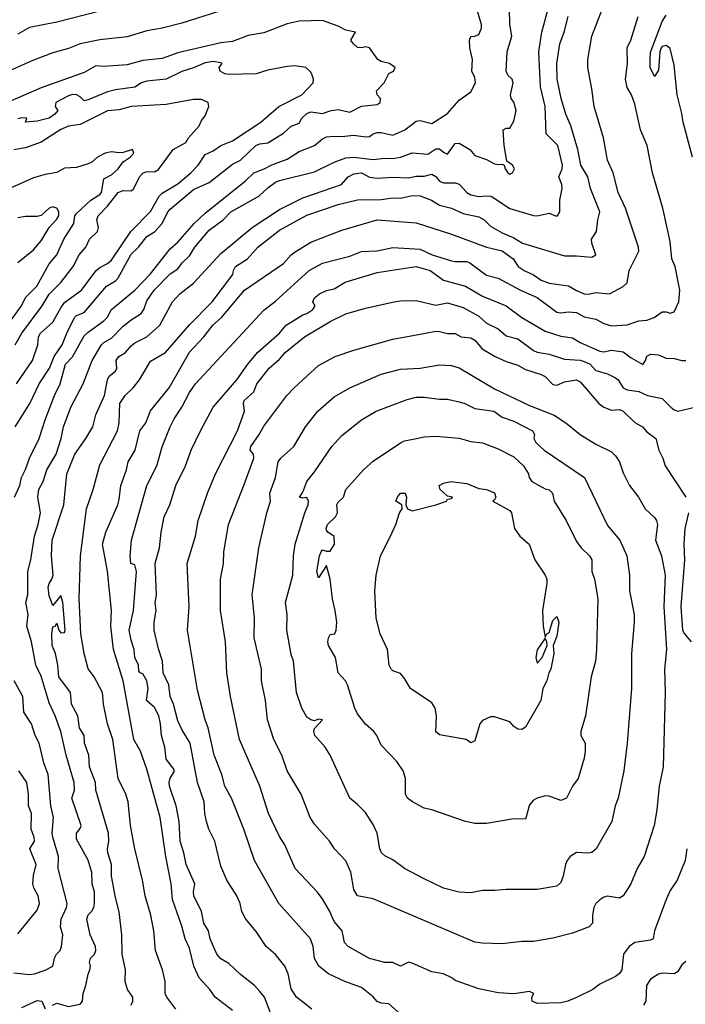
# Model space of a CAD drawing. Header units: metres. Extents: x -46681 to -43747, y -240911 to -237677.
# Tile 468 of 656: x -44113 to -44028, y -239649 to -239523. Entities that reach past the tile are written whole.
import ezdxf

# ---------------------------------------------------------------- set-up
doc = ezdxf.new("R2010")
doc.units = ezdxf.units.M
doc.layers.add('CONTOUR_INDEX', color=1, linetype='Continuous')
doc.layers.add('CONTOUR_INTER', color=3, linetype='Continuous')

msp = doc.modelspace()

# ---------------------------------------------------------------- linework, layer by layer
at = {"layer": 'CONTOUR_INDEX'}
for points, elevation in [([(-44099.08, -239649.02), (-44098.87, -239648.52), (-44098.89, -239648.02), (-44099.56, -239647.02), (-44099.87, -239646.02), (-44099.81, -239644.52), (-44100.22, -239642.52), (-44100.26, -239640.02), (-44100.6, -239637.07), (-44101.1, -239635.23), (-44101.61, -239632.52), (-44101.62, -239631.02), (-44102.08, -239629.52), (-44102.13, -239629.02), (-44101.95, -239628.02), (-44102, -239627.02), (-44103.59, -239621.52), (-44103.67, -239620.52), (-44104.41, -239618.52), (-44104.52, -239617.02), (-44105.06, -239615.52), (-44105.12, -239614.52), (-44105.68, -239613.52), (-44105.93, -239612.02), (-44106.71, -239610.52), (-44106.87, -239609.02), (-44108.33, -239607.02), (-44108.47, -239605.52), (-44108.77, -239604.02), (-44109.18, -239603.02), (-44109.26, -239601.52), (-44109.1, -239600.62), (-44108.83, -239600.52), (-44108.6, -239600.16), (-44108.34, -239601.02), (-44108.1, -239601.4), (-44107.6, -239601.33), (-44107.53, -239601.02), (-44107.81, -239597.52), (-44108.1, -239596.6), (-44109.1, -239597.87), (-44109.6, -239596.63), (-44109.69, -239595.52), (-44109.6, -239595.07), (-44109.22, -239594.52), (-44109.07, -239594.02), (-44109.28, -239591.52), (-44109.19, -239589.52), (-44107.72, -239585.02), (-44107.31, -239581.02), (-44107.12, -239580.52), (-44106.31, -239578.52), (-44104.87, -239576.52), (-44103.99, -239575.02), (-44103.6, -239573.5), (-44102.51, -239571.02), (-44102.1, -239569), (-44101.89, -239568.52), (-44101.1, -239567.88), (-44100.92, -239567.52), (-44101.02, -239566.52), (-44100.66, -239566.02), (-44099.8, -239565.52), (-44099.1, -239564.65), (-44098.6, -239564.27), (-44097.06, -239563.52), (-44095.43, -239562.02), (-44093.79, -239559.02), (-44092.84, -239558.02), (-44091.1, -239556.63), (-44087.6, -239552.85), (-44083.6, -239549.52), (-44080.1, -239547.22), (-44077.1, -239545.71), (-44072.15, -239544.02), (-44071.33, -239543.02), (-44070.6, -239542.64), (-44069.6, -239542.53), (-44068.6, -239543.06), (-44067.6, -239543.21), (-44065.6, -239543.08), (-44063.6, -239543.15), (-44062.6, -239542.95), (-44061.6, -239542.93), (-44060.6, -239542.69), (-44060.1, -239543), (-44059.6, -239543.6), (-44059.1, -239543.78), (-44057.6, -239543.81), (-44057.1, -239543.98), (-44056.11, -239545.02), (-44055.6, -239545.35), (-44054.6, -239545.56), (-44053.6, -239545.45), (-44053.02, -239545.52), (-44050.6, -239547.07), (-44047.6, -239547.96), (-44047.1, -239548), (-44045.6, -239547.66), (-44044.76, -239548.02), (-44044.5, -239548.02), (-44044.22, -239547.52), (-44044.21, -239546.02), (-44043.93, -239544.52), (-44043.95, -239544.02), (-44044.34, -239543.02), (-44043.9, -239542.02), (-44043.89, -239541.52), (-44044.49, -239539.02), (-44045.96, -239537.52), (-44046.11, -239534.02), (-44046.68, -239531.52), (-44046.92, -239527.02), (-44046.5, -239524.52), (-44045.71, -239521.52)], 125), ([(-44113.92, -239564.52), (-44113.08, -239563.02), (-44110.49, -239559.52), (-44109.6, -239558.03), (-44108.1, -239556.56), (-44106.5, -239554.52), (-44105.73, -239553.02), (-44104.9, -239552.02), (-44104.42, -239551.02), (-44103.38, -239550.02), (-44103.25, -239549.52), (-44103.48, -239548.52), (-44103.3, -239548.02), (-44102.1, -239546.79), (-44100.74, -239545.02), (-44100.1, -239544.78), (-44099.1, -239544.82), (-44098.76, -239544.52), (-44098.01, -239543.02), (-44097.6, -239542.54), (-44097.1, -239542.35), (-44096.1, -239542.39), (-44095.6, -239542.11), (-44093.69, -239539.52), (-44092.1, -239538.62), (-44091.73, -239538.02), (-44090.36, -239536.52), (-44090.1, -239535.84), (-44089.6, -239535.21), (-44089.16, -239534.02), (-44089.22, -239533.52), (-44090.1, -239533.15), (-44091.1, -239533.12), (-44094.6, -239533.77), (-44099.1, -239534.04), (-44100.6, -239534.45), (-44102.1, -239534.59), (-44105.6, -239536.32), (-44107.1, -239536.55), (-44108.1, -239536.99), (-44110.6, -239538.58), (-44112.6, -239539.31), (-44114.1, -239539.57)], 120), ([(-44064.23, -239650.52), (-44066.1, -239648.85), (-44067.1, -239648.79), (-44067.6, -239648.57), (-44068.1, -239647.94), (-44069.6, -239646.78), (-44071.73, -239646.02), (-44073.84, -239645.02), (-44075.05, -239644.02), (-44075.6, -239643.05), (-44075.77, -239641.52), (-44076.15, -239640.52), (-44080.18, -239636.02), (-44083.28, -239630.52), (-44084.66, -239626.52), (-44086.26, -239622.52), (-44087.1, -239621.02), (-44087.47, -239619.52), (-44088.44, -239617.02), (-44089.21, -239613.52), (-44089.63, -239612.52), (-44090.6, -239608.71), (-44091.88, -239601.02), (-44091.68, -239598.02), (-44091.92, -239592.52), (-44090.83, -239589.02), (-44090.5, -239587.02), (-44089.33, -239583.52), (-44088.31, -239581.02), (-44085.47, -239575.52), (-44084.56, -239573.02), (-44084.72, -239572.02), (-44084.6, -239571.65), (-44083.4, -239570.52), (-44082.99, -239569.52), (-44081.42, -239567.52), (-44080.1, -239566.37), (-44079.38, -239565.52), (-44076.92, -239563.52), (-44073.6, -239561.52), (-44071.6, -239560.56), (-44069.1, -239559.82), (-44065.41, -239559.02)], 130), ([(-44065.41, -239559.02), (-44064.6, -239558.89), (-44062.6, -239558.87), (-44060.1, -239559.43), (-44058.6, -239559.17), (-44056.6, -239559.77), (-44054.6, -239560.86), (-44053.6, -239561.74), (-44052.1, -239562.49), (-44051.1, -239563.38), (-44049.6, -239563.75), (-44047.6, -239565.25), (-44047.1, -239565.47), (-44045.6, -239565.73), (-44043.6, -239566.37), (-44041.6, -239566.51), (-44041.1, -239566.66), (-44040.34, -239567.02), (-44039.6, -239567.81), (-44038.1, -239568.25), (-44037.1, -239568.74), (-44036.74, -239569.02), (-44036.1, -239570.03), (-44035.6, -239570.27), (-44034.1, -239570.48), (-44032.99, -239571.02), (-44031.1, -239571.38), (-44030.01, -239572.52), (-44029.6, -239572.83), (-44029.1, -239573.01), (-44026.95, -239572.52)], 130), ([(-44058.16, -239582.02), (-44056.1, -239582.28), (-44054.6, -239582.9), (-44053.6, -239583.05), (-44052.6, -239583.46), (-44052.42, -239584.02), (-44052.6, -239584.38), (-44052.81, -239584.52), (-44050.6, -239585.73), (-44050.41, -239586.02), (-44050.01, -239588.02), (-44049.35, -239589.02), (-44048.16, -239590.02), (-44047.41, -239592.02), (-44046.09, -239594.02), (-44045.89, -239594.52), (-44045.88, -239595.02), (-44046.45, -239598.52), (-44046.36, -239600.52), (-44046.1, -239601.94), (-44045.87, -239601.52), (-44045.6, -239601.32), (-44045.1, -239599.81), (-44044.6, -239599.31), (-44044.35, -239600.02), (-44044.6, -239601.79), (-44045.06, -239603.02), (-44044.98, -239604.02), (-44045.35, -239606.02), (-44045.63, -239606.52), (-44045.86, -239607.52), (-44046.4, -239608.52), (-44046.64, -239610.02), (-44048.6, -239613.46), (-44049.1, -239613.75), (-44049.6, -239613.7), (-44050.1, -239613.35), (-44050.6, -239612.77), (-44052.6, -239612.12), (-44053.1, -239612.14), (-44054.1, -239612.61), (-44054.44, -239613.02), (-44055.1, -239615.22), (-44055.6, -239615.45), (-44056.19, -239615.02), (-44059.6, -239614.44), (-44060.1, -239614.04), (-44060.01, -239612.02), (-44060.18, -239611.02), (-44060.6, -239610.35), (-44063.35, -239608.52), (-44064.1, -239607.21), (-44064.6, -239606.6), (-44065.6, -239606.24), (-44065.82, -239606.02), (-44066.05, -239605.52), (-44066.26, -239603.52), (-44067.21, -239601.52), (-44067.74, -239599.52), (-44067.88, -239596.02), (-44067.72, -239594.02), (-44067.19, -239591.52), (-44065.88, -239589.02), (-44065.19, -239587.52), (-44064.74, -239586.02), (-44064.39, -239585.52), (-44064.42, -239585.02), (-44065.22, -239584.52), (-44065.01, -239584.02), (-44064.6, -239583.51), (-44064.02, -239583.52), (-44063.83, -239584.02), (-44063.93, -239585.02), (-44063.73, -239585.52), (-44063.1, -239585.77), (-44060.1, -239585.01), (-44058.74, -239584.52), (-44058.6, -239584.28), (-44058.1, -239584.18), (-44057.94, -239584.02), (-44058.6, -239583.88), (-44059.54, -239583.02), (-44059.68, -239582.52), (-44059.1, -239582.23), (-44058.16, -239582.02)], 135), ([(-44046.1, -239602.06), (-44047.1, -239603.54), (-44047.28, -239604.52), (-44047.1, -239605.27), (-44046.47, -239604.52), (-44045.85, -239603.02), (-44045.87, -239602.52), (-44046.1, -239602.06)], 135), ([(-44028.1, -239643.44), (-44028.6, -239643.86), (-44029.1, -239644.7), (-44029.53, -239645.02), (-44031.1, -239644.93), (-44031.6, -239645.06), (-44032.6, -239645.7), (-44033.12, -239646.52), (-44033.22, -239648.52), (-44033.5, -239649.02)], 130)]:
    msp.add_lwpolyline(points, dxfattribs=dict(at, elevation=elevation))
at = {"layer": 'CONTOUR_INTER'}
for points, elevation in [([(-44086.1, -239649.71), (-44088.33, -239648.02), (-44089.01, -239647.02), (-44090.36, -239645.52), (-44091.07, -239644.02), (-44091.6, -239641.73), (-44092.17, -239640.52), (-44092.6, -239638.93), (-44093.78, -239635.52), (-44093.97, -239633.52), (-44094.65, -239630.02), (-44095.37, -239625.02), (-44097.1, -239618.81), (-44097.91, -239616.52), (-44098.75, -239615.02), (-44100.13, -239607.52), (-44101.36, -239603.52), (-44101.69, -239600.52), (-44101.62, -239598.52), (-44102.1, -239593.5), (-44102.76, -239590.02), (-44102.33, -239588.52), (-44100.79, -239585.02), (-44100.6, -239584.34), (-44100.39, -239582.52), (-44099.68, -239580.52), (-44099.47, -239579.52), (-44098.59, -239578.02), (-44097.96, -239575.52), (-44097.21, -239574.52), (-44096.6, -239572.98), (-44094.21, -239570.02), (-44091.6, -239565.48), (-44089.79, -239563.52), (-44088.63, -239562.02), (-44087.53, -239561.02), (-44084.57, -239557.52), (-44079.6, -239554.12), (-44078.61, -239553.02), (-44078.1, -239552.63), (-44076.1, -239551.41), (-44072.1, -239549.84), (-44067.6, -239548.51), (-44062.6, -239548.9), (-44058.1, -239550.37), (-44053.6, -239552.02), (-44051.6, -239552.48), (-44050.2, -239553.52), (-44049.53, -239554.52), (-44048.78, -239555.02), (-44047.6, -239555.55), (-44046.6, -239556.25), (-44045.6, -239556.63), (-44043.1, -239556.99), (-44042.1, -239557.59), (-44041.1, -239557.98), (-44040.6, -239558.03), (-44039.6, -239557.84), (-44037.85, -239558.02), (-44036.1, -239557.07), (-44035.6, -239556.6), (-44035.34, -239555.02), (-44034.1, -239552.52), (-44034.14, -239552.02), (-44035.82, -239547.02), (-44036.75, -239545.02), (-44037.38, -239542.52), (-44038.1, -239540.88), (-44038.62, -239538.02), (-44039.81, -239534.02), (-44040.1, -239531.75), (-44040.65, -239529.02), (-44040.65, -239528.02), (-44040.12, -239525.02), (-44038.18, -239520.02)], 127), ([(-44085.1, -239520.99), (-44092.6, -239523.35), (-44095.1, -239524.01), (-44097.1, -239524.35), (-44099.6, -239525.13), (-44103.1, -239525.51), (-44105.6, -239526.01), (-44107.1, -239526.62), (-44109.1, -239527.14), (-44111.6, -239528.09), (-44121.6, -239532.54)], 123), ([(-44114, -239584.02), (-44113.34, -239582.52), (-44113.12, -239581.52), (-44112.6, -239580.47), (-44112.1, -239579.04), (-44110.85, -239576.52), (-44110.1, -239574.14), (-44108.91, -239571.02), (-44108.18, -239569.52), (-44107.49, -239567.02), (-44106.6, -239566.08), (-44105.1, -239563.39), (-44104.6, -239562.9), (-44102.6, -239561.45), (-44102.16, -239561.02), (-44101.6, -239560.01), (-44098.6, -239557.55), (-44096.6, -239555.46), (-44094.1, -239552.23), (-44093.1, -239551.39), (-44091.04, -239549.02), (-44089.6, -239547.66), (-44084.45, -239543.52), (-44083.37, -239542.52), (-44082.06, -239542.02), (-44081.1, -239541.48), (-44079.1, -239540.78), (-44077.6, -239539.8), (-44075.6, -239539.03), (-44074.6, -239538.17), (-44074.1, -239537.92), (-44073.1, -239537.81), (-44072.1, -239537.87), (-44070.6, -239537.68), (-44069.1, -239537.91), (-44068.6, -239537.87), (-44068.1, -239537.51), (-44067.6, -239537.36), (-44067.1, -239537.36), (-44065.6, -239537.71), (-44064.04, -239537.02), (-44062.6, -239535.89), (-44062.1, -239535.84), (-44060.6, -239536.19), (-44058.6, -239534.93), (-44057.1, -239533.21), (-44055.6, -239532.15), (-44055, -239531.02), (-44055.1, -239530.32), (-44055.47, -239529.52), (-44055.41, -239528.02), (-44055.72, -239526.52), (-44055.76, -239525.52), (-44055.6, -239525.07), (-44055.1, -239525.03), (-44054.6, -239524.8), (-44054.23, -239524.02), (-44054.23, -239523.52), (-44055.1, -239520.72)], 123), ([(-44101.1, -239521.31), (-44108.6, -239523.24), (-44112.1, -239523.93), (-44113.6, -239524.76)], 124), ([(-44109.17, -239649.02), (-44108.6, -239648.79), (-44107.1, -239649.2), (-44105.6, -239648.88), (-44105.32, -239648.52), (-44105.21, -239647.52), (-44104.88, -239646.52), (-44104.6, -239645.04), (-44104.36, -239644.52), (-44104.3, -239644.02), (-44104.41, -239643.52), (-44104.28, -239643.02), (-44103.79, -239642.52), (-44103.6, -239642.02), (-44103.64, -239641.52), (-44104.32, -239640.02), (-44104.74, -239638.02), (-44104.6, -239637.47), (-44104.1, -239637.01), (-44103.85, -239636.52), (-44103.78, -239636.02), (-44103.78, -239634.52), (-44104.06, -239633.52), (-44104.1, -239632.07), (-44104.6, -239630.46), (-44106.1, -239627.8), (-44106.09, -239627.02), (-44105.6, -239626.43), (-44105.48, -239626.02), (-44106.66, -239622.52), (-44106.34, -239621.52), (-44106.37, -239620.52), (-44107.4, -239617.02), (-44108.1, -239614.02), (-44108.81, -239612.02), (-44109.6, -239610.32), (-44110.6, -239606.92), (-44111.3, -239605.52), (-44111.84, -239602.52), (-44112.42, -239600.52), (-44112.25, -239599.02), (-44112.57, -239597.52), (-44112.3, -239596.52), (-44112.3, -239593.52), (-44111.91, -239592.02), (-44111.47, -239589.02), (-44111, -239587.52), (-44110.71, -239586.02), (-44111.03, -239584.02), (-44110.92, -239583.02), (-44110.33, -239582.02), (-44109.86, -239580.52), (-44108.7, -239578.52), (-44108.05, -239576.52), (-44107.74, -239575.02), (-44106.81, -239572.52), (-44105.22, -239569.52), (-44104.08, -239566.52), (-44102.87, -239564.52), (-44102.6, -239564.23), (-44101.6, -239563.67), (-44100.1, -239562.14), (-44099.1, -239561.33), (-44097.81, -239560.52), (-44097.47, -239560.02), (-44097.1, -239558.9), (-44096.12, -239557.52), (-44094.1, -239555.45), (-44093.1, -239554.81), (-44092.54, -239554.02), (-44091.6, -239553.13), (-44090.93, -239552.02), (-44089.1, -239549.87), (-44087.33, -239548.52), (-44086.31, -239547.52), (-44082.73, -239545.52), (-44081.6, -239544.42), (-44080.6, -239543.73), (-44080.1, -239543.51), (-44075.6, -239542.39), (-44073.1, -239541.16), (-44071.6, -239540.59), (-44070.6, -239540.51), (-44068.1, -239540.83), (-44066.6, -239540.66), (-44065.6, -239540.69), (-44064.62, -239540.52), (-44063.1, -239539.94), (-44061.1, -239540.11), (-44060.1, -239539.45), (-44059.6, -239539.43), (-44059.1, -239539.89), (-44058.6, -239540.11), (-44057.6, -239538.76), (-44057.1, -239538.71), (-44055.75, -239539.52), (-44055.1, -239540.31), (-44053.6, -239540.8), (-44052.6, -239541.38), (-44052.1, -239541.47), (-44051.6, -239541.39), (-44051.34, -239541.52), (-44051.22, -239542.02), (-44050.88, -239542.52), (-44050.6, -239542.67), (-44050.29, -239542.52), (-44050.01, -239542.02), (-44050.26, -239541.52), (-44051, -239541.02), (-44051.33, -239539.02), (-44051.48, -239537.02), (-44051.1, -239536.78), (-44050.6, -239536.81), (-44050.1, -239535.91), (-44049.82, -239534.52), (-44050.1, -239533.49), (-44050.44, -239533.02), (-44050.51, -239532.52), (-44050.18, -239531.02), (-44050.31, -239530.52), (-44050.87, -239530.02), (-44051.1, -239529.52), (-44050.94, -239527.02), (-44050.36, -239525.02), (-44050.63, -239523.52), (-44050.66, -239521.52)], 124), ([(-44093.37, -239649.52), (-44094.53, -239648.02), (-44094.75, -239647.52), (-44094.72, -239646.02), (-44095.08, -239644.52), (-44095.97, -239642.02), (-44096.18, -239639.52), (-44096.58, -239637.52), (-44097.31, -239635.02), (-44097.63, -239633.02), (-44098.62, -239629.02), (-44099.18, -239626.02), (-44099.46, -239623.02), (-44099.77, -239622.02), (-44100.76, -239620.02), (-44101.43, -239615.02), (-44102.11, -239613.02), (-44102.63, -239610.52), (-44102.76, -239609.02), (-44103.8, -239607.02), (-44104.6, -239605.97), (-44105.11, -239604.02), (-44105.51, -239601.52), (-44105.76, -239597.02), (-44105.57, -239591.52), (-44104.8, -239585.52), (-44103.96, -239583.02), (-44103.1, -239579.87), (-44100.82, -239575.52), (-44100.64, -239574.52), (-44100.55, -239572.02), (-44099.85, -239571.02), (-44098.81, -239570.02), (-44098.02, -239569.02), (-44096.6, -239566.6), (-44094.7, -239565.52), (-44091.6, -239561.97), (-44088.73, -239559.02), (-44086.07, -239555.52), (-44085.99, -239555.02), (-44085.73, -239554.52), (-44084.19, -239553.52), (-44082.88, -239552.02), (-44080.1, -239549.84), (-44076.6, -239547.94), (-44072.6, -239546.56), (-44070.1, -239545.97), (-44067.1, -239545.92), (-44065.6, -239545.7), (-44064.6, -239545.76), (-44063.1, -239545.41), (-44062.1, -239545.46), (-44060.65, -239546.02), (-44059.6, -239546.65), (-44058.1, -239547.04), (-44056.6, -239547.73), (-44054.6, -239548.13), (-44053.89, -239548.52), (-44053.1, -239549.36), (-44051.6, -239550.19), (-44050.1, -239550.82), (-44048.99, -239551.52), (-44043.6, -239553.12), (-44042.1, -239553.12), (-44040.1, -239553.32), (-44039.61, -239553.02), (-44040.14, -239551.52), (-44040.16, -239551.02), (-44039.51, -239550.02), (-44039.36, -239548.52), (-44039.11, -239547.52), (-44040.3, -239544.52), (-44040.64, -239543.02), (-44041.53, -239541.52), (-44041.91, -239539.52), (-44042.8, -239536.52), (-44043.43, -239535.02), (-44044.04, -239533.02), (-44044.57, -239530.52), (-44044.58, -239528.52), (-44044.2, -239526.02), (-44043.68, -239524.52), (-44043.17, -239522.52)], 126), ([(-44081.24, -239650.02), (-44082.03, -239648.02), (-44082.6, -239647.28), (-44083.3, -239646.52), (-44085.1, -239645.1), (-44086.6, -239643.7), (-44087.6, -239643.09), (-44088.1, -239642.52), (-44088.99, -239640.52), (-44089.2, -239639.52), (-44089.77, -239638.52), (-44090.1, -239637.02), (-44091.06, -239635.02), (-44091.11, -239634.52), (-44090.95, -239633.52), (-44092.06, -239631.02), (-44092.33, -239629.52), (-44092.82, -239628.02), (-44092.92, -239625.52), (-44093.32, -239623.52), (-44094.16, -239621.02), (-44094.21, -239620.52), (-44094.1, -239619.99), (-44093.6, -239619.18), (-44093.6, -239618.85), (-44094.6, -239617.55), (-44094.77, -239616.02), (-44095.2, -239614.52), (-44095.31, -239613.02), (-44095.54, -239612.02), (-44096.1, -239610.92), (-44097.11, -239610.02), (-44096.91, -239608.52), (-44097.07, -239607.52), (-44097.6, -239606.64), (-44097.92, -239606.52), (-44098.1, -239606.29), (-44098.16, -239605.52), (-44098.6, -239604.52), (-44098.7, -239603.52), (-44099.1, -239602.34), (-44099.34, -239601.02), (-44098.79, -239598.52), (-44098.42, -239593.52), (-44098.6, -239592.67), (-44099.13, -239592.52), (-44099.22, -239591.52), (-44099.06, -239589.52), (-44097.1, -239582.51), (-44095.78, -239580.02), (-44095.1, -239577.57), (-44094.1, -239575.04), (-44093.6, -239574.01), (-44092.58, -239572.52), (-44091.6, -239570.64), (-44090.85, -239569.52), (-44082.1, -239560.1), (-44080.6, -239558.95), (-44076.3, -239555.02), (-44074.6, -239554.08), (-44071.1, -239553.17), (-44069.6, -239552.6), (-44067.6, -239552.49), (-44065.6, -239552.06), (-44062.1, -239552.27), (-44060.54, -239553.02), (-44058.1, -239553.76), (-44057.6, -239553.88), (-44056.1, -239553.87), (-44055.75, -239554.02), (-44053.6, -239555.62), (-44052.1, -239555.99), (-44049.24, -239557.52), (-44047.1, -239558.45), (-44044.6, -239560.34), (-44044.1, -239560.45), (-44043.1, -239560.31), (-44042.1, -239560.39), (-44041.1, -239560.95), (-44039.6, -239561.26), (-44038.6, -239561.81), (-44037.6, -239562.11), (-44035.6, -239561.96), (-44034.1, -239561.46), (-44033.1, -239561.35), (-44032.13, -239561.02), (-44031.1, -239560.31), (-44030.6, -239560.31), (-44030.1, -239560.48), (-44029.6, -239560.31), (-44028.98, -239559.02), (-44028.84, -239557.52), (-44029.44, -239554.52), (-44029.86, -239553.52), (-44030.1, -239551.29), (-44031.03, -239547.02), (-44032.35, -239542.52), (-44033.03, -239539.02), (-44033.91, -239537.02), (-44034.6, -239533.73), (-44035.04, -239532.52), (-44035.6, -239531.59), (-44035.83, -239530.52), (-44035.56, -239528.52), (-44035.61, -239526.52), (-44035.13, -239525.52), (-44034.21, -239522.52)], 128), ([(-44027.24, -239540.52), (-44028.44, -239536.02), (-44028.6, -239534.93), (-44029.21, -239532.52), (-44029.6, -239528.73), (-44030.1, -239526.59), (-44030.6, -239526.24), (-44031.1, -239526.33), (-44031.26, -239526.52), (-44031.42, -239527.02), (-44031.6, -239529.36), (-44032.1, -239530.2), (-44032.65, -239529.02), (-44032.67, -239528.02), (-44032.6, -239527.11), (-44032.41, -239526.52), (-44031.1, -239523.15), (-44030.6, -239522.35)], 129), ([(-44113.95, -239575.02), (-44112.04, -239572.02), (-44110.85, -239569.52), (-44109.55, -239567.52), (-44108.92, -239566.02), (-44107.9, -239564.52), (-44107.34, -239563.02), (-44106.35, -239561.02), (-44106.1, -239560.79), (-44105.1, -239560.39), (-44102.25, -239557.02), (-44101.1, -239556.32), (-44100.8, -239556.02), (-44099.1, -239552.94), (-44098.15, -239552.02), (-44097.1, -239550.66), (-44096.1, -239550.06), (-44095.13, -239549.02), (-44094.4, -239547.52), (-44094.1, -239547.17), (-44091.1, -239544.65), (-44089.1, -239543.76), (-44086.1, -239541.39), (-44085.1, -239540.91), (-44083.13, -239539.02), (-44082.6, -239538.81), (-44081.6, -239538.67), (-44079.6, -239537.43), (-44078.6, -239536.53), (-44077.6, -239536.14), (-44077.23, -239535.52), (-44076.6, -239534.91), (-44076.1, -239534.73), (-44074.6, -239534.92), (-44073.48, -239534.52), (-44072.6, -239534.42), (-44071.1, -239534.76), (-44069.6, -239534), (-44067.6, -239533.77), (-44067.22, -239533.52), (-44067.18, -239533.02), (-44067.61, -239532.52), (-44067.69, -239532.02), (-44066.71, -239531.02), (-44066.1, -239529.79), (-44065.49, -239529.52), (-44065.3, -239529.02), (-44066.02, -239528.52), (-44067.1, -239528.25), (-44067.52, -239528.02), (-44068.6, -239526.52), (-44069.1, -239526.39), (-44069.6, -239526.54), (-44070.1, -239526.49), (-44070.63, -239526.02), (-44070.95, -239525.52), (-44070.37, -239524.52), (-44071.6, -239524.27), (-44072.6, -239523.76), (-44074.6, -239523.04), (-44077.6, -239523.12), (-44079.1, -239523.44), (-44082.1, -239524.61), (-44084.1, -239524.93), (-44086.1, -239525.69), (-44087.6, -239525.89), (-44093.1, -239527.18), (-44095.1, -239527.88), (-44097.6, -239528.13), (-44099.6, -239528.69), (-44102.6, -239528.93), (-44103.6, -239528.82), (-44105.1, -239529.68), (-44110.6, -239531.65), (-44118.1, -239534.87)], 122), ([(-44113.77, -239569.52), (-44111.72, -239566.52), (-44111.02, -239564.52), (-44110.94, -239563.52), (-44110.7, -239563.02), (-44109.1, -239561.64), (-44108.1, -239559.81), (-44107.6, -239559.13), (-44105.46, -239557.52), (-44103.56, -239555.02), (-44103.1, -239554.61), (-44102.1, -239554.13), (-44101.6, -239553.7), (-44099.11, -239550.02), (-44096.6, -239547.46), (-44095.51, -239545.52), (-44095.1, -239545.1), (-44093.1, -239543.92), (-44091.44, -239542.52), (-44090.51, -239541.52), (-44089.6, -239540.15), (-44088.6, -239539.69), (-44087.6, -239539.04), (-44086.1, -239538.43), (-44082.47, -239536.02), (-44080.18, -239534.02), (-44077.24, -239532.52), (-44075.8, -239531.02), (-44075.75, -239530.52), (-44075.93, -239530.02), (-44076.1, -239529.62), (-44076.71, -239529.02), (-44078.1, -239528.83), (-44079.1, -239528.9), (-44081.6, -239529.39), (-44083.1, -239529.84), (-44086.6, -239529.93), (-44087.1, -239529.85), (-44087.68, -239529.52), (-44087.82, -239529.02), (-44087.42, -239528.52), (-44087.6, -239528.42), (-44088.6, -239528.29), (-44089.6, -239528.42), (-44091.1, -239529.09), (-44092.6, -239529.57), (-44094.6, -239530.55), (-44097.1, -239530.79), (-44097.75, -239531.02), (-44098.6, -239531.57), (-44101.1, -239531.9), (-44102.1, -239532.16), (-44104.6, -239533.17), (-44105.1, -239533.29), (-44105.6, -239532.8), (-44106.1, -239532.53), (-44106.6, -239532.5), (-44107.1, -239532.66), (-44108.74, -239533.52), (-44108.82, -239534.02), (-44108.49, -239534.52), (-44108.84, -239535.02), (-44109.59, -239535.52), (-44111.1, -239535.91), (-44112.6, -239536.04), (-44112.44, -239535.52), (-44113.1, -239535.49), (-44113.6, -239535.61)], 121), ([(-44114.93, -239562.02), (-44113.11, -239559.52), (-44112.6, -239558.47), (-44111.15, -239557.02), (-44109.6, -239554.15), (-44108.58, -239553.02), (-44107.7, -239551.02), (-44106.44, -239549.02), (-44106.28, -239548.02), (-44106.1, -239547.74), (-44104.25, -239546.02), (-44103.1, -239545.3), (-44102.9, -239545.02), (-44102.6, -239543.3), (-44101.6, -239542.79), (-44100.74, -239542.02), (-44100.1, -239541.11), (-44099.21, -239540.52), (-44098.74, -239540.02), (-44098.92, -239539.52), (-44100.1, -239539.91), (-44100.6, -239539.97), (-44101.6, -239539.82), (-44102.4, -239540.02), (-44103.39, -239540.52), (-44104.1, -239541.15), (-44104.6, -239541.35), (-44106.1, -239541.82), (-44107.6, -239541.94), (-44108.6, -239542.46), (-44110.1, -239542.71), (-44111.6, -239543.14), (-44116.86, -239545.52)], 119), ([(-44113.6, -239553.99), (-44111.6, -239552.39), (-44110.6, -239551.2), (-44109.58, -239549.52), (-44108.6, -239548.43), (-44108.36, -239548.02), (-44108.33, -239547.52), (-44108.6, -239547.04), (-44109.1, -239546.86), (-44109.6, -239547.02), (-44110.6, -239547.99), (-44111.1, -239548.12), (-44112.6, -239548.1), (-44113.6, -239548.29)], 118), ([(-44075.97, -239649.52), (-44077.91, -239648.02), (-44078.6, -239646.94), (-44079, -239645.02), (-44079.42, -239644.02), (-44080.6, -239642.54), (-44081.8, -239641.52), (-44083.1, -239639.6), (-44084.4, -239638.02), (-44084.94, -239637.02), (-44085.13, -239636.02), (-44085.57, -239635.02), (-44086.83, -239633.02), (-44087.6, -239631.22), (-44088.39, -239628.02), (-44089.13, -239626.52), (-44089.45, -239625.52), (-44089.66, -239624.52), (-44089.75, -239623.02), (-44090.58, -239620.52), (-44091.54, -239615.52), (-44092.6, -239613.76), (-44093.1, -239612.63), (-44093.66, -239610.52), (-44094.08, -239609.52), (-44094.26, -239608.02), (-44095, -239606.52), (-44095.06, -239605.02), (-44095.6, -239603.42), (-44096.12, -239601.02), (-44096.12, -239600.02), (-44095.87, -239598.52), (-44096.01, -239597.52), (-44095.86, -239596.52), (-44096.02, -239592.52), (-44095.45, -239590.52), (-44095.25, -239588.52), (-44094.84, -239586.52), (-44094.12, -239585.02), (-44093.35, -239582.52), (-44092.14, -239580.02), (-44091.41, -239578.02), (-44090.23, -239575.52), (-44088.61, -239572.52), (-44085.54, -239569.02), (-44084.17, -239567.02), (-44082.92, -239565.52), (-44080.08, -239563.02), (-44079.24, -239562.02), (-44077.1, -239560.67), (-44076.6, -239560.51), (-44075.84, -239560.02), (-44075.53, -239559.52), (-44075.85, -239559.02), (-44075.6, -239558.52), (-44074.99, -239558.02), (-44074.1, -239557.57), (-44073.1, -239557.35), (-44071.68, -239556.52), (-44067.6, -239555.28), (-44062.6, -239554.51), (-44060.82, -239555.02), (-44059.1, -239556.25), (-44056.29, -239557.02), (-44054.1, -239558.29), (-44051.1, -239559.55), (-44049.06, -239561.02), (-44046.1, -239562.77), (-44044.1, -239563.41), (-44042.6, -239563.61), (-44041.6, -239564.21), (-44039.1, -239565.32), (-44038.6, -239565.42), (-44037.6, -239565.22), (-44036.1, -239565.43), (-44035.1, -239566.21), (-44033.6, -239567.05), (-44033.26, -239566.52), (-44033.1, -239565.98), (-44032.6, -239565.73), (-44031.6, -239565.8), (-44030.6, -239566.22), (-44029.6, -239566.26), (-44028.6, -239566.55), (-44028.07, -239566.52)], 129), ([(-44027.96, -239629.02), (-44028.17, -239630.52), (-44029.18, -239633.02), (-44030.1, -239634.36), (-44030.61, -239635.52), (-44032.1, -239639.52), (-44032.29, -239640.52), (-44032.6, -239640.69), (-44034.6, -239640.99), (-44035.33, -239641.52), (-44036.06, -239642.52), (-44036.28, -239644.52), (-44036.6, -239644.96), (-44037.1, -239645.34), (-44039.1, -239646.36), (-44039.99, -239647.02), (-44042.1, -239648.05), (-44043.21, -239648.52), (-44044.1, -239648.72), (-44047.1, -239648.8), (-44047.74, -239648.52), (-44047.78, -239648.02), (-44047.56, -239647.52), (-44048.1, -239647.29), (-44050.1, -239647.58), (-44052.1, -239647.44), (-44054.6, -239646.94), (-44057.6, -239645.87), (-44058.04, -239645.52), (-44059.09, -239645.02), (-44060.6, -239644.76), (-44063.1, -239643.67), (-44063.6, -239643.53), (-44064.6, -239644.02), (-44065.6, -239643.56), (-44066.6, -239643.57), (-44068.6, -239643.05), (-44071.3, -239641.52), (-44071.76, -239641.02), (-44072.06, -239639.52), (-44073.1, -239638.33), (-44073.66, -239637.02), (-44074.6, -239635.44), (-44075.28, -239634.52), (-44078.1, -239631.52), (-44079.43, -239628.52), (-44080.1, -239627.43), (-44081.52, -239624.52), (-44082.63, -239621.02), (-44085.23, -239615.02), (-44086.39, -239609.52), (-44086.85, -239606.52), (-44087.03, -239602.52), (-44087.65, -239598.52), (-44087.67, -239594.52), (-44087.27, -239592.52), (-44087.21, -239591.02), (-44086.64, -239587.52), (-44084.6, -239582.42), (-44083.4, -239579.02), (-44083.44, -239578.52), (-44083.85, -239578.02), (-44083.76, -239577.52), (-44082.7, -239576.02), (-44082.1, -239574.92), (-44079.17, -239571.02), (-44078.24, -239570.02), (-44075.1, -239567.17), (-44072.96, -239566.02), (-44070.6, -239565.22), (-44065.6, -239563.81), (-44061.39, -239563.02)], 131), ([(-44061.39, -239563.02), (-44060.1, -239562.78), (-44059.6, -239562.8), (-44058.6, -239563.07), (-44057.6, -239563.08), (-44056.85, -239563.52), (-44055.6, -239563.61), (-44055.1, -239563.91), (-44054.16, -239565.02), (-44052.48, -239566.02), (-44051.1, -239566.66), (-44049.6, -239567.13), (-44048.6, -239567.7), (-44046.6, -239568.33), (-44046.1, -239568.59), (-44045.1, -239569.61), (-44044.6, -239569.67), (-44043.6, -239569.26), (-44042.1, -239569.02), (-44041.6, -239569.28), (-44039.23, -239572.02), (-44038.6, -239572.52), (-44037.6, -239572.9), (-44036.6, -239572.79), (-44036.1, -239573.03), (-44034.6, -239574.48), (-44033.64, -239575.02), (-44033.1, -239575.64), (-44031.93, -239576.52), (-44031.54, -239578.02), (-44031.02, -239579.02), (-44030.73, -239580.02), (-44028.08, -239584.02)], 131), ([(-44062.1, -239567.52), (-44059.6, -239567.08), (-44058.1, -239567.19), (-44057.1, -239567.48), (-44052.6, -239570.17), (-44048.1, -239572.31), (-44044.93, -239573.52), (-44043.45, -239574.52), (-44041.61, -239576.02), (-44039.6, -239577.23), (-44037.6, -239578.23), (-44037.1, -239578.72), (-44036.6, -239579.52), (-44036.1, -239580.92), (-44035.31, -239582.52), (-44034.15, -239584.02), (-44033.28, -239585.52), (-44032.1, -239586.62), (-44031.83, -239587.02), (-44031.7, -239587.52), (-44031.99, -239589.52), (-44031.22, -239591.52), (-44030.75, -239594.02), (-44030.92, -239598.02), (-44030.58, -239603.52), (-44030.84, -239606.02), (-44030.75, -239609.02), (-44030.99, -239618.52), (-44031.52, -239621.02), (-44031.8, -239624.02), (-44032.14, -239626.02), (-44033.44, -239630.02), (-44034.33, -239631.52), (-44035.13, -239633.52), (-44036.1, -239635.04), (-44036.6, -239635.32), (-44038.1, -239635.09), (-44038.6, -239635.22), (-44039.1, -239635.53), (-44039.61, -239636.02), (-44039.87, -239636.52), (-44040.04, -239637.52), (-44040.04, -239638.52), (-44040.47, -239639.02), (-44042.6, -239639.83), (-44045.1, -239640.46), (-44047.6, -239640.89), (-44049.1, -239640.89), (-44051.6, -239641.19), (-44054.1, -239641.1), (-44055.1, -239640.95), (-44068.1, -239635.44), (-44070.1, -239635.04), (-44070.6, -239634.24), (-44070.98, -239632.02), (-44071.6, -239630.54), (-44073.04, -239629.02), (-44073.7, -239628.02), (-44075.6, -239625.88), (-44076.19, -239625.02), (-44077.33, -239622.02), (-44079.11, -239619.02), (-44079.82, -239617.02), (-44080.84, -239615.02), (-44081.64, -239612.52), (-44081.88, -239610.02), (-44082.39, -239607.52), (-44082.4, -239606.02), (-44083.36, -239602.02), (-44083.31, -239599.52), (-44083.59, -239596.52), (-44082.75, -239590.52), (-44081.73, -239586.02), (-44081.26, -239584.52), (-44081.35, -239583.52), (-44080.63, -239581.52), (-44080.27, -239579.52), (-44079.94, -239579.02), (-44078.27, -239577.52), (-44076.78, -239575.02), (-44075.2, -239573.02), (-44073.1, -239571.16), (-44071.08, -239570.02), (-44067.1, -239568.27), (-44064.6, -239567.63), (-44062.1, -239567.52)], 132), ([(-44063.74, -239571.52), (-44062.6, -239571.22), (-44061.6, -239571.21), (-44059.6, -239571.49), (-44058.6, -239571.5), (-44057.1, -239571.81), (-44056.37, -239572.02), (-44055.1, -239572.66), (-44052.65, -239573.02), (-44051.6, -239573.78), (-44050.1, -239574.28), (-44047.73, -239575.52), (-44047.44, -239576.02), (-44047.54, -239576.52), (-44047.28, -239577.02), (-44046.23, -239578.02), (-44041.06, -239581.52), (-44038.1, -239587.66), (-44036.52, -239589.52), (-44035.66, -239591.52), (-44035.32, -239594.02), (-44035.28, -239596.02), (-44034.72, -239599.02), (-44034.69, -239600.02), (-44035.03, -239604.02), (-44035.06, -239608.52), (-44035.6, -239615.52), (-44036.02, -239619.02), (-44036.75, -239622.52), (-44037.12, -239623.52), (-44037.55, -239625.52), (-44039.56, -239629.02), (-44040.1, -239629.48), (-44040.6, -239629.58), (-44042.1, -239629.47), (-44042.9, -239630.02), (-44043.29, -239630.52), (-44043.49, -239631.02), (-44043.8, -239632.52), (-44044.1, -239633.31), (-44044.6, -239633.81), (-44047.1, -239634.23), (-44051.1, -239634.22), (-44052.6, -239634.37), (-44054.1, -239634.36), (-44055.6, -239634.66), (-44057.1, -239634.58), (-44059.1, -239634.05), (-44061.6, -239632.88), (-44064.1, -239631.52), (-44065.6, -239630.45), (-44066.6, -239629.92), (-44067.03, -239629.52), (-44067.26, -239629.02), (-44067.6, -239627.02), (-44068.1, -239625.91), (-44069.1, -239624.37), (-44070.1, -239623.33), (-44071.1, -239622.55), (-44073.6, -239617.02), (-44074.26, -239616.02), (-44075.57, -239614.52), (-44075.7, -239614.02), (-44075.6, -239613.62), (-44074.61, -239612.52), (-44075.1, -239612.41), (-44075.6, -239612.63), (-44076.1, -239612.52), (-44076.6, -239612.16), (-44077.22, -239611.02), (-44077.93, -239609.02), (-44078.3, -239605.02), (-44078.6, -239604.15), (-44079.14, -239601.02), (-44079.13, -239599.02), (-44079.32, -239597.52), (-44078.4, -239594.02), (-44078.32, -239591.52), (-44078.09, -239590.02), (-44076.87, -239586.02), (-44076.45, -239585.02), (-44076.39, -239584.52), (-44076.6, -239584.05), (-44077.1, -239584.15), (-44077.52, -239584.02), (-44077.1, -239583.37), (-44076.6, -239582.01), (-44075.6, -239580.77), (-44073.4, -239577.52), (-44072.1, -239576.15), (-44069.6, -239574.11), (-44067.73, -239573.02), (-44063.74, -239571.52)], 133), ([(-44062.56, -239576.52), (-44061.6, -239576.32), (-44060.1, -239576.22), (-44057.1, -239576.45), (-44055.6, -239576.9), (-44054.1, -239577.07), (-44052.1, -239577.85), (-44050.1, -239578.87), (-44048.85, -239580.02), (-44048.21, -239581.02), (-44048.16, -239581.52), (-44047.79, -239582.02), (-44046.1, -239582.97), (-44045.6, -239583.09), (-44045.16, -239583.52), (-44044.93, -239584.52), (-44043.4, -239587.02), (-44042.1, -239589.68), (-44041.48, -239590.52), (-44040.42, -239591.52), (-44040.12, -239592.02), (-44040.11, -239593.52), (-44039.78, -239594.52), (-44039.36, -239597.02), (-44039.52, -239603.52), (-44039.65, -239605.02), (-44040.21, -239607.02), (-44040.94, -239612.02), (-44041.52, -239614.02), (-44041.54, -239614.52), (-44040.99, -239615.52), (-44040.96, -239616.52), (-44041.1, -239617.43), (-44041.88, -239620.02), (-44042.61, -239621.02), (-44043.38, -239622.52), (-44044.1, -239622.82), (-44045.6, -239622.27), (-44046.1, -239622.24), (-44047.1, -239622.53), (-44047.6, -239622.8), (-44048.1, -239623.39), (-44048.6, -239625.22), (-44050.1, -239625.2), (-44053.6, -239625.78), (-44055.1, -239625.77), (-44056.3, -239625.52), (-44060.6, -239624.03), (-44061.6, -239623.8), (-44063.08, -239623.02), (-44063.73, -239622.52), (-44063.99, -239622.02), (-44063.98, -239620.02), (-44064.29, -239619.02), (-44065.1, -239617.85), (-44067.1, -239615.74), (-44067.66, -239614.52), (-44068.03, -239614.02), (-44069.1, -239613.08), (-44070.1, -239611.75), (-44070.44, -239611.02), (-44071.41, -239608.02), (-44071.65, -239607.52), (-44072.61, -239606.52), (-44072.94, -239604.52), (-44073.83, -239603.02), (-44073.92, -239602.52), (-44073.83, -239602.02), (-44073.6, -239601.58), (-44073.03, -239601.52), (-44072.85, -239601.02), (-44072.78, -239600.02), (-44072.99, -239598.52), (-44073.31, -239597.02), (-44073.63, -239594.52), (-44074.1, -239592.77), (-44075.1, -239594.35), (-44075.34, -239593.52), (-44075, -239591.52), (-44074.78, -239591.02), (-44074.6, -239590.76), (-44074.1, -239590.93), (-44073.6, -239590.92), (-44073.07, -239590.02), (-44073.1, -239589.06), (-44073.91, -239588.52), (-44074.1, -239588.26), (-44074.14, -239588.02), (-44073.94, -239587.52), (-44072.91, -239586.52), (-44072.67, -239586.02), (-44072.76, -239585.02), (-44072.6, -239584.64), (-44071.9, -239584.02), (-44071.59, -239583.02), (-44069.35, -239580.52), (-44068.1, -239579.42), (-44064.6, -239577.05), (-44064.1, -239576.82), (-44062.56, -239576.52)], 134), ([(-44027.73, -239586.02), (-44028.23, -239588.02), (-44028.36, -239590.02), (-44028.28, -239592.02), (-44028.73, -239598.02), (-44028.52, -239601.02), (-44028.26, -239601.52), (-44027.4, -239602.52)], 131), ([(-44114.1, -239644.88), (-44112.1, -239645.09), (-44111.45, -239645.02), (-44110.1, -239644.53), (-44109.12, -239644.02), (-44108.9, -239643.02), (-44108.65, -239642.52), (-44108.17, -239642.02), (-44107.99, -239641.52), (-44107.83, -239640.02), (-44108.15, -239639.02), (-44108.05, -239638.02), (-44107.36, -239636.52), (-44107.29, -239636.02), (-44108.42, -239631.52), (-44108.37, -239630.02), (-44109.13, -239627.52), (-44109.2, -239627.02), (-44109.01, -239625.02), (-44109.38, -239623.52), (-44109.71, -239619.52), (-44110.25, -239618.02), (-44110.88, -239615.52), (-44111.37, -239614.52), (-44111.84, -239613.02), (-44112.81, -239611.52), (-44112.97, -239609.52), (-44114.04, -239607.52)], 123), ([(-44113.6, -239639.9), (-44111.1, -239636.89), (-44110.82, -239636.02), (-44110.98, -239635.02), (-44111.55, -239634.02), (-44111.65, -239633.52), (-44111.6, -239632.42), (-44111.26, -239631.02), (-44112.04, -239629.02), (-44111.44, -239628.02), (-44111.48, -239627.52), (-44111.9, -239626.52), (-44111.84, -239624.52), (-44112.23, -239623.52), (-44112.22, -239622.02), (-44112.46, -239620.52), (-44113.47, -239619.02)], 122), ([(-44113.1, -239649.31), (-44111.1, -239648.42), (-44110.52, -239648.52), (-44110.1, -239649.49)], 124)]:
    msp.add_lwpolyline(points, dxfattribs=dict(at, elevation=elevation))

doc.saveas('drawing.dxf')
